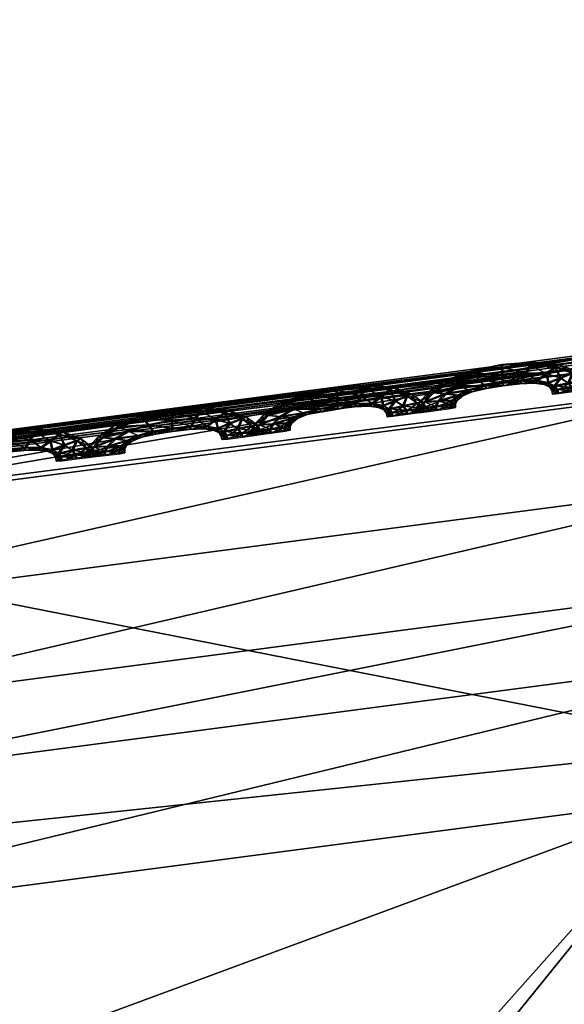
# Model space of a CAD drawing. Extents: x -7.4 to 7.4, y -11.5 to 9.8.
# Tile 404 of 469: x 1.021 to 1.205, y 9.3 to 9.632. Entities that reach past the tile are written whole.
import ezdxf

# ---------------------------------------------------------------- set-up
doc = ezdxf.new("R2010")
doc.units = 0
doc.header["$MEASUREMENT"] = 0
for name, color, linetype in [('A-FURN-3-ST', 150, 'Continuous'), ('A-FURN-3-ST-SEAM', 130, 'Continuous'), ('A-FURN-3-ST-SI', 160, 'Continuous')]:
    doc.layers.add(name, color=color, linetype=linetype)

msp = doc.modelspace()

# ---------------------------------------------------------------- meshes
at = {"layer": 'A-FURN-3-ST'}
mesh = msp.add_polyface(dxfattribs=at)
corners = [(0, 9.39906, 1.00155), (0.27167, 9.40709, 1.00151), (0.29098, 9.30467, 0.61819), (0.5936, 9.32387, 0.61819), (0.56214, 9.4288, 1.00144), (0.91719, 9.35069, 0.61819), (0.8849, 9.46131, 1.00129), (1.26207, 9.38711, 0.61819), (1.23172, 9.50581, 1.00113), (1.62401, 9.43544, 0.61819), (1.5897, 9.56341, 1.00098), (1.99019, 9.49361, 0.61819), (1.94875, 9.63192, 1.00083), (2.34041, 9.55636, 0.61819), (2.1241, 9.15424, 0.56582), (2.2831, 8.66878, 0.55836), (1.859, 8.65716, 0.55836), (1.73692, 9.11935, 0.56582), (1.35123, 9.09059, 0.56582), (1.44439, 8.6476, 0.55836), (1.03908, 8.64051, 0.55836), (0.97932, 9.06921, 0.56582), (0.63005, 9.05338, 0.56582), (0.65929, 8.63524, 0.55836), (1.49132, 7.51392, 0.55836), (1.48547, 8.11113, 0.55836), (1.91804, 8.11232, 0.55836), (1.93379, 7.51392, 0.55836), (2.39411, 8.11376, 0.55836), (0.6733, 7.51392, 0.55836), (0.67156, 8.1096, 0.55836), (1.06504, 8.11026, 0.55836), (1.06876, 7.51392, 0.55836), (0.6733, 6.87548, 0.55836), (0.32308, 6.87548, 0.55836), (0.32308, 7.51392, 0.55836), (0, 6.87548, 0.55836), (0, 7.51392, 0.55836), (0.32248, 8.10911, 0.55836), (0.31817, 8.63132, 0.55836), (0, 8.1089, 0.55836), (0, 8.62968, 0.55836), (0.30741, 9.0416, 0.56582), (0, 9.03682, 0.56582)]
mesh.append_faces([[corners[k] for k in face] for face in [(0, 1, 2), (3, 2, 1), (1, 4, 3), (5, 3, 4), (4, 6, 5), (7, 5, 6), (6, 8, 7), (9, 7, 8), (8, 10, 9), (11, 9, 10), (10, 12, 11), (13, 11, 12), (14, 15, 16), (16, 17, 14), (17, 9, 11), (11, 14, 17), (18, 7, 9), (9, 17, 18), (17, 16, 19), (19, 18, 17), (20, 21, 18), (18, 19, 20), (21, 5, 7), (7, 18, 21), (22, 3, 5), (5, 21, 22), (23, 22, 21), (21, 20, 23), (26, 16, 15), (25, 19, 16), (16, 26, 25), (31, 20, 19), (19, 25, 31), (30, 23, 20), (20, 31, 30), (23, 30, 38), (38, 39, 23), (39, 38, 40), (40, 41, 39), (39, 42, 22), (22, 23, 39), (42, 2, 3), (3, 22, 42), (2, 42, 43), (41, 43, 42), (42, 39, 41)]])
mesh.append_faces([[corners[k] for k in face] for face in [(26, 27, 24), (31, 32, 29), (25, 24, 32), (33, 29, 32), (34, 35, 29), (36, 37, 35), (38, 35, 37), (30, 29, 35)]], dxfattribs={"vtx0": -1, "vtx1": -1, "vtx2": -1})
mesh.append_faces([[corners[k] for k in face] for face in [(24, 25, 26), (27, 26, 28), (29, 30, 31), (32, 31, 25), (37, 40, 38), (35, 38, 30)]], dxfattribs={"vtx0": -1, "vtx2": -1})
mesh = msp.add_polyface(dxfattribs=at)
corners = [(0.87501, 9.47078, 17.62134), (1.2449, 9.51899, 17.61351), (1.24609, 9.51771, 17.60693), (0.87631, 9.46955, 17.61473), (0.87283, 9.47288, 17.63264), (1.24296, 9.52109, 17.62484), (1.61246, 9.5791, 17.60655), (1.61345, 9.57783, 17.59997), (1.61079, 9.58124, 17.61788), (1.65219, 9.48001, 17.6601), (1.2948, 9.42056, 17.66748), (1.24743, 9.3698, 17.76043), (1.60256, 9.4286, 17.75332), (1.65614, 9.50523, 17.64139), (1.29674, 9.44553, 17.64876), (0.93369, 9.39773, 17.65706), (0.93476, 9.3731, 17.67581), (1.27624, 9.47762, 17.65272), (0.91007, 9.42962, 17.66082), (1.25349, 9.50745, 17.65477), (0.88458, 9.45933, 17.66261), (1.63909, 9.53749, 17.64557), (1.61974, 9.56752, 17.64778), (1.24352, 9.52022, 17.64237), (0.87342, 9.47202, 17.65017), (1.2449, 9.51899, 17.60123), (1.61246, 9.5791, 17.59427), (1.61079, 9.58124, 17.58913), (1.24296, 9.52109, 17.59609), (1.61123, 9.58038, 17.63549), (0.87501, 9.47078, 17.60902), (0.87283, 9.47288, 17.60389), (1.9535, 9.49769, 17.74628), (1.50521, 9.30879, 17.94759)]
mesh.append_faces([[corners[k] for k in face] for face in [(0, 1, 2), (2, 3, 0), (4, 5, 1), (1, 0, 4), (1, 6, 7), (7, 2, 1), (5, 8, 6), (6, 1, 5), (9, 10, 11), (11, 12, 9), (13, 14, 10), (10, 9, 13), (14, 15, 16), (16, 10, 14), (17, 18, 15), (15, 14, 17), (19, 20, 18), (18, 17, 19), (21, 17, 14), (14, 13, 21), (22, 19, 17), (17, 21, 22), (23, 24, 20), (20, 19, 23), (5, 4, 24), (24, 23, 5), (25, 26, 27), (27, 28, 25), (2, 7, 26), (26, 25, 2), (29, 23, 19), (19, 22, 29), (8, 5, 23), (23, 29, 8), (30, 25, 28), (28, 31, 30), (3, 2, 25), (25, 30, 3), (32, 12, 33)]])
mesh = msp.add_polyface(dxfattribs=at)
corners = [(1.2948, 9.42056, 17.66748), (0.93476, 9.3731, 17.67581), (0.89499, 9.32341, 17.7683), (1.24743, 9.3698, 17.76043), (0.59269, 9.3387, 17.68322), (0.93369, 9.39773, 17.65706), (0.58957, 9.36317, 17.66451), (0.91007, 9.42962, 17.66082), (2.1687, 9.2031, 18.1293), (2.29245, 8.80848, 18.22545), (2.63329, 8.83947, 18.21788), (2.46075, 9.25498, 18.12257), (2.50658, 8.31321, 18.25561), (1.91864, 8.77223, 18.23218), (2.07261, 8.3011, 18.26371), (1.81998, 9.14233, 18.13607), (1.1462, 8.71084, 18.24386), (1.53169, 8.73857, 18.23823), (1.45539, 9.08601, 18.14223), (1.09527, 9.03921, 18.14817), (1.64855, 8.28994, 18.27036), (1.23394, 8.28071, 18.27603), (0.77881, 8.6902, 18.24922), (0.75585, 9.00398, 18.1541), (0.83298, 8.27387, 18.28105), (2.67809, 9.27442, 18.10911), (2.65596, 9.5248, 17.92134), (1.15265, 9.25259, 17.95413), (0.81335, 9.20924, 17.96105), (1.85947, 9.37574, 17.941), (1.50521, 9.30879, 17.94759), (1.60256, 9.4286, 17.75332), (1.9535, 9.49769, 17.74628), (2.46914, 9.50927, 17.92716), (2.19743, 9.44775, 17.93382)]
mesh.append_faces([[corners[k] for k in face] for face in [(0, 1, 2), (2, 3, 0), (4, 1, 5), (6, 5, 7), (8, 9, 10), (10, 11, 8), (10, 9, 12), (9, 13, 14), (14, 12, 9), (15, 13, 9), (9, 8, 15), (16, 17, 18), (18, 19, 16), (17, 13, 15), (15, 18, 17), (13, 17, 20), (20, 14, 13), (17, 16, 21), (21, 20, 17), (22, 16, 19), (19, 23, 22), (21, 16, 22), (22, 24, 21), (11, 25, 26), (27, 28, 23), (23, 19, 27), (3, 2, 28), (28, 27, 3), (29, 30, 18), (18, 15, 29), (30, 27, 19), (19, 18, 30), (31, 3, 27), (27, 30, 31), (30, 29, 32), (33, 34, 8), (8, 11, 33), (34, 29, 15), (15, 8, 34)]])
at = {"layer": 'A-FURN-3-ST-SEAM'}
mesh = msp.add_polyface(dxfattribs=at)
corners = [(1.16607, 9.50984, 17.61199), (1.17414, 9.51281, 17.61187), (1.17604, 9.51058, 17.61309), (1.18396, 9.51207, 17.61294), (1.17327, 9.51367, 17.60849), (1.16935, 9.5084, 17.61324), (1.18404, 9.50947, 17.61168), (1.18372, 9.5147, 17.61168), (1.18352, 9.51578, 17.6083), (1.16468, 9.51046, 17.60864), (1.16061, 9.50626, 17.61206), (1.17778, 9.5084, 17.61184), (1.19033, 9.51013, 17.61153), (1.19191, 9.51277, 17.61275), (1.1834, 9.51487, 17.60495), (1.17382, 9.51293, 17.60514), (1.16484, 9.50577, 17.61328), (1.17252, 9.507, 17.61195), (1.18396, 9.50852, 17.60834), (1.17834, 9.50766, 17.60845), (1.19341, 9.51544, 17.61146), (1.19381, 9.51652, 17.60807), (1.1931, 9.51561, 17.60472), (1.16575, 9.51001, 17.60529), (1.15891, 9.50651, 17.60872), (1.15764, 9.50301, 17.6121), (1.17359, 9.50655, 17.60857), (1.18958, 9.50922, 17.60819), (1.19567, 9.51022, 17.61142), (1.19876, 9.51248, 17.6126), (1.19148, 9.51297, 17.60351), (1.18352, 9.51223, 17.6037), (1.17561, 9.51075, 17.60385), (1.16235, 9.50329, 17.61332), (1.16896, 9.50531, 17.61199), (1.17034, 9.50519, 17.6086), (1.17751, 9.50852, 17.60511), (1.18372, 9.5096, 17.60495), (1.1722, 9.50717, 17.60522), (1.20168, 9.51479, 17.61126), (1.20268, 9.51574, 17.60788), (1.20137, 9.51495, 17.60454), (1.19832, 9.51268, 17.60336), (1.16892, 9.50861, 17.60396), (1.16029, 9.50642, 17.60537), (1.15574, 9.50296, 17.60876), (1.15653, 9.50094, 17.61214), (1.16864, 9.50543, 17.60526), (1.19001, 9.51025, 17.6048), (1.1944, 9.50943, 17.60807), (1.19939, 9.50951, 17.61134), (1.20351, 9.51112, 17.61248), (1.19535, 9.51034, 17.60469), (1.15459, 9.50078, 17.60876), (1.16148, 9.50152, 17.61336), (1.16698, 9.50362, 17.61203), (1.1686, 9.50379, 17.60864), (1.1667, 9.50375, 17.60529), (1.16441, 9.50597, 17.60404), (1.20746, 9.51277, 17.61111), (1.20885, 9.51343, 17.60773), (1.20715, 9.51289, 17.60438), (1.20307, 9.51129, 17.60324), (1.19907, 9.50968, 17.60461), (1.15732, 9.50317, 17.60537), (1.15625, 9.50107, 17.60541), (1.15447, 9.49942, 17.60879), (1.15645, 9.49958, 17.61214), (1.16195, 9.5035, 17.60408), (1.19773, 9.50898, 17.60799), (1.20153, 9.5084, 17.61126), (1.2062, 9.50935, 17.61244), (1.15617, 9.49975, 17.60541), (1.1614, 9.50024, 17.61336), (1.16631, 9.50218, 17.61203), (1.16797, 9.50251, 17.60868), (1.16599, 9.50235, 17.60529), (1.21079, 9.51038, 17.61108), (1.21237, 9.51079, 17.60765), (1.21047, 9.5105, 17.60434), (1.20576, 9.50955, 17.60317), (1.20117, 9.50852, 17.60457), (1.19963, 9.50807, 17.60796), (1.16108, 9.50173, 17.60408), (1.161, 9.50045, 17.60408), (1.20236, 9.50717, 17.61126), (1.2073, 9.50786, 17.61241), (1.16627, 9.50094, 17.61203), (1.16793, 9.50127, 17.60868), (1.16595, 9.50111, 17.60533), (1.20038, 9.507, 17.60796), (1.21209, 9.50861, 17.61104), (1.21375, 9.50894, 17.60761), (1.21178, 9.50877, 17.60431), (1.20683, 9.50807, 17.60317), (1.20204, 9.50733, 17.60454), (1.20054, 9.5058, 17.60796), (1.20256, 9.50597, 17.61126), (1.2075, 9.50663, 17.61241), (1.20224, 9.50613, 17.60454), (1.21233, 9.50733, 17.61104), (1.21403, 9.50766, 17.60761), (1.21201, 9.50745, 17.60431), (1.20707, 9.50683, 17.60317)]
mesh.append_faces([[corners[k] for k in face] for face in [(2, 1, 0), (1, 2, 3), (0, 1, 4), (0, 5, 2), (6, 3, 2), (3, 7, 1), (8, 4, 1), (4, 9, 0), (5, 0, 10), (11, 2, 5), (3, 6, 12), (2, 11, 6), (7, 3, 13), (1, 7, 8), (4, 8, 14), (9, 4, 15), (10, 0, 9), (10, 16, 5), (5, 17, 11), (12, 6, 18), (12, 13, 3), (6, 11, 19), (13, 20, 7), (21, 8, 7), (22, 14, 8), (14, 15, 4), (15, 23, 9), (9, 24, 10), (16, 10, 25), (17, 5, 16), (11, 17, 26), (19, 18, 6), (18, 27, 12), (13, 12, 28), (26, 19, 11), (20, 13, 29), (7, 20, 21), (8, 21, 22), (14, 22, 30), (15, 14, 31), (23, 15, 32), (24, 9, 23), (25, 10, 24), (25, 33, 16), (16, 34, 17), (35, 26, 17), (18, 19, 36), (27, 18, 37), (28, 12, 27), (28, 29, 13), (19, 26, 38), (29, 39, 20), (40, 21, 20), (41, 22, 21), (42, 30, 22), (30, 31, 14), (31, 32, 15), (32, 43, 23), (23, 44, 24), (24, 45, 25), (33, 25, 46), (34, 16, 33), (17, 34, 35), (26, 35, 47), (38, 36, 19), (36, 37, 18), (37, 48, 27), (27, 49, 28), (29, 28, 50), (47, 38, 26), (39, 29, 51), (20, 39, 40), (21, 40, 41), (22, 41, 42), (30, 42, 52), (31, 30, 48), (32, 31, 37), (43, 32, 36), (44, 23, 43), (45, 24, 44), (25, 45, 53), (53, 46, 25), (46, 54, 33), (33, 55, 34), (56, 35, 34), (57, 47, 35), (36, 38, 43), (37, 36, 32), (48, 37, 31), (49, 27, 48), (50, 28, 49), (50, 51, 29), (38, 47, 58), (51, 59, 39), (60, 40, 39), (61, 41, 40), (62, 42, 41), (63, 52, 42), (52, 48, 30), (43, 58, 44), (44, 64, 45), (65, 53, 45), (46, 53, 66), (54, 46, 67), (55, 33, 54), (34, 55, 56), (35, 56, 57), (47, 57, 68), (58, 43, 38), (48, 52, 49), (49, 69, 50), (51, 50, 70), (68, 58, 47), (59, 51, 71), (39, 59, 60), (40, 60, 61), (41, 61, 62), (42, 62, 63), (52, 63, 69), (64, 44, 58), (45, 64, 65), (53, 65, 72), (72, 66, 53), (66, 67, 46), (67, 73, 54), (54, 74, 55), (56, 55, 74), (57, 56, 75), (68, 57, 76), (69, 49, 52), (70, 50, 69), (70, 71, 51), (58, 68, 64), (71, 77, 59), (78, 60, 59), (79, 61, 60), (80, 62, 61), (81, 63, 62), (82, 69, 63), (83, 65, 64), (84, 72, 65), (74, 54, 73), (74, 75, 56), (75, 76, 57), (76, 83, 68), (69, 82, 70), (71, 70, 85), (64, 68, 83), (77, 71, 86), (59, 77, 78), (60, 78, 79), (61, 79, 80), (62, 80, 81), (63, 81, 82), (65, 83, 84), (73, 87, 74), (75, 74, 87), (76, 75, 88), (83, 76, 89), (70, 82, 90), (90, 85, 70), (85, 86, 71), (86, 91, 77), (78, 77, 91), (79, 78, 92), (80, 79, 93), (81, 80, 94), (82, 81, 95), (89, 84, 83), (87, 88, 75), (88, 89, 76), (95, 90, 82), (85, 90, 96), (86, 85, 97), (91, 86, 98), (91, 92, 78), (92, 93, 79), (93, 94, 80), (94, 95, 81), (90, 95, 99), (99, 96, 90), (96, 97, 85), (97, 98, 86), (98, 100, 91), (92, 91, 100), (93, 92, 101), (94, 93, 102), (95, 94, 103), (103, 99, 95), (100, 101, 92), (101, 102, 93), (102, 103, 94)]])
mesh = msp.add_polyface(dxfattribs=at)
corners = [(1.11043, 9.50218, 17.61317), (1.1185, 9.50511, 17.61302), (1.1204, 9.50288, 17.61427), (1.12832, 9.50436, 17.61408), (1.11767, 9.50601, 17.60967), (1.11371, 9.50074, 17.61438), (1.1284, 9.50177, 17.61282), (1.12812, 9.50704, 17.61282), (1.12792, 9.50811, 17.60944), (1.10904, 9.5028, 17.60982), (1.10497, 9.49859, 17.61324), (1.12214, 9.50074, 17.61298), (1.13469, 9.50247, 17.61271), (1.13631, 9.50511, 17.61393), (1.1278, 9.50717, 17.60609), (1.11818, 9.50527, 17.60629), (1.1092, 9.4981, 17.61446), (1.11688, 9.49934, 17.61309), (1.12832, 9.50086, 17.60948), (1.1227, 9.49995, 17.60959), (1.13777, 9.50778, 17.6126), (1.13821, 9.50886, 17.60921), (1.13746, 9.50791, 17.60586), (1.11011, 9.50235, 17.60643), (1.10326, 9.49884, 17.6099), (1.10196, 9.49534, 17.61328), (1.11795, 9.49888, 17.60971), (1.13393, 9.50152, 17.60936), (1.14003, 9.50255, 17.61256), (1.14312, 9.50482, 17.61374), (1.13583, 9.50527, 17.60465), (1.12788, 9.50457, 17.60484), (1.11996, 9.50309, 17.60503), (1.10671, 9.49563, 17.6145), (1.11328, 9.49765, 17.61317), (1.1147, 9.49752, 17.60978), (1.12183, 9.50086, 17.60624), (1.12808, 9.50193, 17.60613), (1.11656, 9.49946, 17.60636), (1.14608, 9.50712, 17.61241), (1.14703, 9.50803, 17.60902), (1.14577, 9.50725, 17.60568), (1.14268, 9.50498, 17.6045), (1.11328, 9.50094, 17.60514), (1.10465, 9.49872, 17.60651), (1.10006, 9.4953, 17.60993), (1.10089, 9.49324, 17.61328), (1.113, 9.49777, 17.60643), (1.13437, 9.50259, 17.60598), (1.13872, 9.50173, 17.60925), (1.14375, 9.50185, 17.61248), (1.14787, 9.50342, 17.61366), (1.13971, 9.50268, 17.60583), (1.09891, 9.49307, 17.60993), (1.1058, 9.49386, 17.6145), (1.11134, 9.49592, 17.61317), (1.11292, 9.49613, 17.60982), (1.11102, 9.49608, 17.60647), (1.10876, 9.49826, 17.60522), (1.15182, 9.50506, 17.61229), (1.15321, 9.50577, 17.60887), (1.1515, 9.50523, 17.60556), (1.14739, 9.50362, 17.60438), (1.14343, 9.50197, 17.60575), (1.10168, 9.49547, 17.60655), (1.10057, 9.4934, 17.60655), (1.09879, 9.49176, 17.60993), (1.10077, 9.49192, 17.61328), (1.10631, 9.49579, 17.60526), (1.14205, 9.50132, 17.60917), (1.14585, 9.5007, 17.61244), (1.15055, 9.50168, 17.61359), (1.10049, 9.49204, 17.60655), (1.10576, 9.49258, 17.6145), (1.11063, 9.49452, 17.61321), (1.11229, 9.49481, 17.60982), (1.11031, 9.49464, 17.60647), (1.15515, 9.50268, 17.61222), (1.15673, 9.50313, 17.60879), (1.15483, 9.50284, 17.60548), (1.15012, 9.50185, 17.60434), (1.14553, 9.50086, 17.60571), (1.14395, 9.50041, 17.60914), (1.1054, 9.49406, 17.60526), (1.10532, 9.49279, 17.60526), (1.14672, 9.4995, 17.61241), (1.15162, 9.5002, 17.61359), (1.11059, 9.49328, 17.61321), (1.11229, 9.49361, 17.60982), (1.11027, 9.4934, 17.60647), (1.14474, 9.4993, 17.6091), (1.15645, 9.50094, 17.61218), (1.15812, 9.50127, 17.60879), (1.1561, 9.50107, 17.60545), (1.15119, 9.50037, 17.60431), (1.1464, 9.49963, 17.60571), (1.1449, 9.4981, 17.6091), (1.14687, 9.49831, 17.61241), (1.15186, 9.49897, 17.61355), (1.14656, 9.49843, 17.60571), (1.15669, 9.49967, 17.61218), (1.15835, 9.49995, 17.60879), (1.15637, 9.49979, 17.60545), (1.15139, 9.49913, 17.60431)]
mesh.append_faces([[corners[k] for k in face] for face in [(2, 1, 0), (1, 2, 3), (0, 1, 4), (0, 5, 2), (6, 3, 2), (3, 7, 1), (8, 4, 1), (4, 9, 0), (5, 0, 10), (11, 2, 5), (3, 6, 12), (2, 11, 6), (7, 3, 13), (1, 7, 8), (4, 8, 14), (9, 4, 15), (10, 0, 9), (10, 16, 5), (5, 17, 11), (12, 6, 18), (12, 13, 3), (6, 11, 19), (13, 20, 7), (21, 8, 7), (22, 14, 8), (14, 15, 4), (15, 23, 9), (9, 24, 10), (16, 10, 25), (17, 5, 16), (11, 17, 26), (19, 18, 6), (18, 27, 12), (13, 12, 28), (26, 19, 11), (20, 13, 29), (7, 20, 21), (8, 21, 22), (14, 22, 30), (15, 14, 31), (23, 15, 32), (24, 9, 23), (25, 10, 24), (25, 33, 16), (16, 34, 17), (35, 26, 17), (18, 19, 36), (27, 18, 37), (28, 12, 27), (28, 29, 13), (19, 26, 38), (29, 39, 20), (40, 21, 20), (41, 22, 21), (42, 30, 22), (30, 31, 14), (31, 32, 15), (32, 43, 23), (23, 44, 24), (24, 45, 25), (33, 25, 46), (34, 16, 33), (17, 34, 35), (26, 35, 47), (38, 36, 19), (36, 37, 18), (37, 48, 27), (27, 49, 28), (29, 28, 50), (47, 38, 26), (39, 29, 51), (20, 39, 40), (21, 40, 41), (22, 41, 42), (30, 42, 52), (31, 30, 48), (32, 31, 37), (43, 32, 36), (44, 23, 43), (45, 24, 44), (25, 45, 53), (53, 46, 25), (46, 54, 33), (33, 55, 34), (56, 35, 34), (57, 47, 35), (36, 38, 43), (37, 36, 32), (48, 37, 31), (49, 27, 48), (50, 28, 49), (50, 51, 29), (38, 47, 58), (51, 59, 39), (60, 40, 39), (61, 41, 40), (62, 42, 41), (63, 52, 42), (52, 48, 30), (43, 58, 44), (44, 64, 45), (65, 53, 45), (46, 53, 66), (54, 46, 67), (55, 33, 54), (34, 55, 56), (35, 56, 57), (47, 57, 68), (58, 43, 38), (48, 52, 49), (49, 69, 50), (51, 50, 70), (68, 58, 47), (59, 51, 71), (39, 59, 60), (40, 60, 61), (41, 61, 62), (42, 62, 63), (52, 63, 69), (64, 44, 58), (45, 64, 65), (53, 65, 72), (72, 66, 53), (66, 67, 46), (67, 73, 54), (54, 74, 55), (56, 55, 74), (57, 56, 75), (68, 57, 76), (69, 49, 52), (70, 50, 69), (70, 71, 51), (58, 68, 64), (71, 77, 59), (78, 60, 59), (79, 61, 60), (80, 62, 61), (81, 63, 62), (82, 69, 63), (83, 65, 64), (84, 72, 65), (74, 54, 73), (74, 75, 56), (75, 76, 57), (76, 83, 68), (69, 82, 70), (71, 70, 85), (64, 68, 83), (77, 71, 86), (59, 77, 78), (60, 78, 79), (61, 79, 80), (62, 80, 81), (63, 81, 82), (65, 83, 84), (73, 87, 74), (75, 74, 87), (76, 75, 88), (83, 76, 89), (70, 82, 90), (90, 85, 70), (85, 86, 71), (86, 91, 77), (78, 77, 91), (79, 78, 92), (80, 79, 93), (81, 80, 94), (82, 81, 95), (89, 84, 83), (87, 88, 75), (88, 89, 76), (95, 90, 82), (85, 90, 96), (86, 85, 97), (91, 86, 98), (91, 92, 78), (92, 93, 79), (93, 94, 80), (94, 95, 81), (90, 95, 99), (99, 96, 90), (96, 97, 85), (97, 98, 86), (98, 100, 91), (92, 91, 100), (93, 92, 101), (94, 93, 102), (95, 94, 103), (103, 99, 95), (100, 101, 92), (101, 102, 93), (102, 103, 94)]])
mesh = msp.add_polyface(dxfattribs=at)
corners = [(1.05479, 9.49464, 17.61431), (1.06286, 9.49752, 17.61419), (1.06476, 9.4953, 17.61541), (1.07267, 9.49674, 17.61526), (1.06203, 9.49843, 17.61081), (1.05807, 9.49316, 17.61556), (1.07275, 9.49414, 17.614), (1.07248, 9.49942, 17.61397), (1.07228, 9.50049, 17.61062), (1.0534, 9.49526, 17.61096), (1.04929, 9.4911, 17.61442), (1.0665, 9.49312, 17.61416), (1.07905, 9.49481, 17.61385), (1.08067, 9.49744, 17.61507), (1.07216, 9.49954, 17.60727), (1.06258, 9.49769, 17.60746), (1.05352, 9.49056, 17.61564), (1.06124, 9.49171, 17.61423), (1.07264, 9.4932, 17.61066), (1.06702, 9.49233, 17.61077), (1.08217, 9.50012, 17.61378), (1.08257, 9.50119, 17.61039), (1.08182, 9.50028, 17.60704), (1.05447, 9.49481, 17.60761), (1.04758, 9.49138, 17.61108), (1.04628, 9.48788, 17.61442), (1.06227, 9.49126, 17.61088), (1.07829, 9.49386, 17.61051), (1.08439, 9.49489, 17.61374), (1.08748, 9.49715, 17.61492), (1.08019, 9.49765, 17.60583), (1.07224, 9.49695, 17.60602), (1.06432, 9.49547, 17.60617), (1.05103, 9.48809, 17.61564), (1.05764, 9.49007, 17.61431), (1.05906, 9.4899, 17.61092), (1.06619, 9.49324, 17.60742), (1.07244, 9.49427, 17.60727), (1.06092, 9.49188, 17.60754), (1.09044, 9.49946, 17.61359), (1.09143, 9.50037, 17.61016), (1.09013, 9.49958, 17.60685), (1.08704, 9.49732, 17.60568), (1.05764, 9.49336, 17.60629), (1.04901, 9.49126, 17.60769), (1.04438, 9.48788, 17.61108), (1.04521, 9.48582, 17.61446), (1.05732, 9.49019, 17.60758), (1.07869, 9.49493, 17.60712), (1.08308, 9.49406, 17.61039), (1.08807, 9.49419, 17.61366), (1.09219, 9.49575, 17.6148), (1.08407, 9.49501, 17.60701), (1.04323, 9.4857, 17.61111), (1.05012, 9.48636, 17.61568), (1.05566, 9.48838, 17.61435), (1.05728, 9.48854, 17.61096), (1.05534, 9.4885, 17.60761), (1.05309, 9.49077, 17.60636), (1.09618, 9.4974, 17.61343), (1.09757, 9.49806, 17.61005), (1.09586, 9.49752, 17.6067), (1.09175, 9.49596, 17.60556), (1.08775, 9.49431, 17.60693), (1.046, 9.48805, 17.60773), (1.0449, 9.48599, 17.60773), (1.04311, 9.48434, 17.61111), (1.04509, 9.4845, 17.61446), (1.05063, 9.48829, 17.6064), (1.08641, 9.49365, 17.61031), (1.09021, 9.49304, 17.61359), (1.09491, 9.49398, 17.61476), (1.04478, 9.48467, 17.60773), (1.05004, 9.48508, 17.61568), (1.05495, 9.48693, 17.61435), (1.05665, 9.48722, 17.611), (1.05463, 9.4871, 17.60765), (1.09947, 9.49501, 17.61336), (1.10105, 9.49547, 17.60997), (1.09915, 9.49513, 17.60666), (1.09444, 9.49419, 17.60548), (1.08989, 9.49316, 17.60685), (1.08831, 9.49274, 17.61028), (1.04972, 9.48657, 17.60643), (1.04964, 9.48529, 17.60643), (1.09104, 9.49184, 17.61359), (1.09599, 9.4925, 17.61473), (1.05491, 9.4857, 17.61438), (1.05661, 9.48603, 17.611), (1.05459, 9.48586, 17.60765), (1.08906, 9.49163, 17.61028), (1.10077, 9.49324, 17.61336), (1.10244, 9.49361, 17.60993), (1.10046, 9.4934, 17.60663), (1.09551, 9.4927, 17.60548), (1.09072, 9.49196, 17.60685), (1.08922, 9.49044, 17.61028), (1.09124, 9.4906, 17.61359), (1.09618, 9.49126, 17.61473), (1.09088, 9.49077, 17.60685), (1.10101, 9.49196, 17.61336), (1.10267, 9.49229, 17.60993), (1.10069, 9.49213, 17.60663), (1.09571, 9.49147, 17.60548)]
mesh.append_faces([[corners[k] for k in face] for face in [(2, 1, 0), (1, 2, 3), (0, 1, 4), (0, 5, 2), (6, 3, 2), (3, 7, 1), (8, 4, 1), (4, 9, 0), (5, 0, 10), (11, 2, 5), (3, 6, 12), (2, 11, 6), (7, 3, 13), (1, 7, 8), (4, 8, 14), (9, 4, 15), (10, 0, 9), (10, 16, 5), (5, 17, 11), (12, 6, 18), (12, 13, 3), (6, 11, 19), (13, 20, 7), (21, 8, 7), (22, 14, 8), (14, 15, 4), (15, 23, 9), (9, 24, 10), (16, 10, 25), (17, 5, 16), (11, 17, 26), (19, 18, 6), (18, 27, 12), (13, 12, 28), (26, 19, 11), (20, 13, 29), (7, 20, 21), (8, 21, 22), (14, 22, 30), (15, 14, 31), (23, 15, 32), (24, 9, 23), (25, 10, 24), (25, 33, 16), (16, 34, 17), (35, 26, 17), (18, 19, 36), (27, 18, 37), (28, 12, 27), (28, 29, 13), (19, 26, 38), (29, 39, 20), (40, 21, 20), (41, 22, 21), (42, 30, 22), (30, 31, 14), (31, 32, 15), (32, 43, 23), (23, 44, 24), (24, 45, 25), (33, 25, 46), (34, 16, 33), (17, 34, 35), (26, 35, 47), (38, 36, 19), (36, 37, 18), (37, 48, 27), (27, 49, 28), (29, 28, 50), (47, 38, 26), (39, 29, 51), (20, 39, 40), (21, 40, 41), (22, 41, 42), (30, 42, 52), (31, 30, 48), (32, 31, 37), (43, 32, 36), (44, 23, 43), (45, 24, 44), (25, 45, 53), (53, 46, 25), (46, 54, 33), (33, 55, 34), (56, 35, 34), (57, 47, 35), (36, 38, 43), (37, 36, 32), (48, 37, 31), (49, 27, 48), (50, 28, 49), (50, 51, 29), (38, 47, 58), (51, 59, 39), (60, 40, 39), (61, 41, 40), (62, 42, 41), (63, 52, 42), (52, 48, 30), (43, 58, 44), (44, 64, 45), (65, 53, 45), (46, 53, 66), (54, 46, 67), (55, 33, 54), (34, 55, 56), (35, 56, 57), (47, 57, 68), (58, 43, 38), (48, 52, 49), (49, 69, 50), (51, 50, 70), (68, 58, 47), (59, 51, 71), (39, 59, 60), (40, 60, 61), (41, 61, 62), (42, 62, 63), (52, 63, 69), (64, 44, 58), (45, 64, 65), (53, 65, 72), (72, 66, 53), (66, 67, 46), (67, 73, 54), (54, 74, 55), (56, 55, 74), (57, 56, 75), (68, 57, 76), (69, 49, 52), (70, 50, 69), (70, 71, 51), (58, 68, 64), (71, 77, 59), (78, 60, 59), (79, 61, 60), (80, 62, 61), (81, 63, 62), (82, 69, 63), (83, 65, 64), (84, 72, 65), (74, 54, 73), (74, 75, 56), (75, 76, 57), (76, 83, 68), (69, 82, 70), (71, 70, 85), (64, 68, 83), (77, 71, 86), (59, 77, 78), (60, 78, 79), (61, 79, 80), (62, 80, 81), (63, 81, 82), (65, 83, 84), (73, 87, 74), (75, 74, 87), (76, 75, 88), (83, 76, 89), (70, 82, 90), (90, 85, 70), (85, 86, 71), (86, 91, 77), (78, 77, 91), (79, 78, 92), (80, 79, 93), (81, 80, 94), (82, 81, 95), (89, 84, 83), (87, 88, 75), (88, 89, 76), (95, 90, 82), (85, 90, 96), (86, 85, 97), (91, 86, 98), (91, 92, 78), (92, 93, 79), (93, 94, 80), (94, 95, 81), (90, 95, 99), (99, 96, 90), (96, 97, 85), (97, 98, 86), (98, 100, 91), (92, 91, 100), (93, 92, 101), (94, 93, 102), (95, 94, 103), (103, 99, 95), (100, 101, 92), (101, 102, 93), (102, 103, 94)]])
mesh = msp.add_polyface(dxfattribs=at)
corners = [(0.99903, 9.4878, 17.61553), (1.00718, 9.4906, 17.61537), (1.00904, 9.48834, 17.61663), (1.01699, 9.4897, 17.61644), (1.00635, 9.49151, 17.61203), (1.00232, 9.48627, 17.61674), (1.01704, 9.4871, 17.61518), (1.0168, 9.49238, 17.61518), (1.0166, 9.4934, 17.6118), (0.99768, 9.48842, 17.61218), (0.99357, 9.48426, 17.6156), (1.01078, 9.48615, 17.61533), (1.02333, 9.48768, 17.61503), (1.02495, 9.49031, 17.61625), (1.01648, 9.4925, 17.60845), (1.00687, 9.49072, 17.60864), (0.99776, 9.48372, 17.61682), (1.00548, 9.48483, 17.61545), (1.01692, 9.48619, 17.61184), (1.0113, 9.48537, 17.61195), (1.02649, 9.49295, 17.61495), (1.02689, 9.49402, 17.61157), (1.02614, 9.49312, 17.60822), (0.99875, 9.48793, 17.60879), (0.99183, 9.48455, 17.61226), (0.99052, 9.48105, 17.61564), (1.00655, 9.48434, 17.61206), (1.02258, 9.48677, 17.61168), (1.02867, 9.48768, 17.61492), (1.0318, 9.4899, 17.6161), (1.02451, 9.49048, 17.60701), (1.01652, 9.4899, 17.6072), (1.00861, 9.48854, 17.60735), (0.99527, 9.48125, 17.61686), (1.00188, 9.48318, 17.61553), (1.0033, 9.48306, 17.61214), (1.01047, 9.48627, 17.6086), (1.01672, 9.48722, 17.60845), (1.00516, 9.48496, 17.60872), (1.03476, 9.49217, 17.61476), (1.03575, 9.49307, 17.61134), (1.03445, 9.49233, 17.60804), (1.03132, 9.49011, 17.60685), (1.00188, 9.48648, 17.6075), (0.99325, 9.48442, 17.60887), (0.98862, 9.48105, 17.61229), (0.98941, 9.47898, 17.61564), (1.00156, 9.48335, 17.60879), (1.02301, 9.48784, 17.60834), (1.02736, 9.48689, 17.61157), (1.03239, 9.48693, 17.61484), (1.03651, 9.48846, 17.61598), (1.02835, 9.48784, 17.60819), (0.98743, 9.47886, 17.61229), (0.99436, 9.47952, 17.61686), (0.9999, 9.48154, 17.61556), (1.00152, 9.4817, 17.61218), (0.99958, 9.48166, 17.60883), (0.99737, 9.48389, 17.60758), (1.0405, 9.49003, 17.61461), (1.04189, 9.49069, 17.61123), (1.04018, 9.49019, 17.60788), (1.03607, 9.48867, 17.60674), (1.03207, 9.48706, 17.60811), (0.99025, 9.48121, 17.60891), (0.98914, 9.47915, 17.60891), (0.98732, 9.4775, 17.61229), (0.98933, 9.47766, 17.61564), (0.99487, 9.48146, 17.60761), (1.03069, 9.48644, 17.61149), (1.03449, 9.48578, 17.61476), (1.0392, 9.48665, 17.61591), (0.98902, 9.47783, 17.60894), (0.99428, 9.47824, 17.61686), (0.99919, 9.4801, 17.61556), (1.00085, 9.48039, 17.61218), (0.99887, 9.48026, 17.60883), (1.04379, 9.48759, 17.61454), (1.04537, 9.48801, 17.61115), (1.04347, 9.48776, 17.60781), (1.03876, 9.48685, 17.60666), (1.03417, 9.48591, 17.60804), (1.03259, 9.4855, 17.61146), (0.99397, 9.47972, 17.60761), (0.99389, 9.47845, 17.60761), (1.03532, 9.48455, 17.61476), (1.04026, 9.48516, 17.61591), (0.99915, 9.47886, 17.61556), (1.00081, 9.47919, 17.61218), (0.99883, 9.47903, 17.60883), (1.03334, 9.48438, 17.61146), (1.04509, 9.48582, 17.61454), (1.04675, 9.48615, 17.61111), (1.04474, 9.48599, 17.60781), (1.03983, 9.48537, 17.60666), (1.035, 9.48471, 17.60804), (1.0335, 9.48318, 17.61146), (1.03552, 9.48335, 17.61476), (1.04046, 9.48393, 17.61591), (1.03516, 9.48348, 17.60804), (1.04533, 9.48455, 17.6145), (1.04699, 9.48483, 17.61111), (1.04498, 9.48471, 17.60781), (1.04003, 9.48414, 17.60666)]
mesh.append_faces([[corners[k] for k in face] for face in [(2, 1, 0), (1, 2, 3), (0, 1, 4), (0, 5, 2), (6, 3, 2), (3, 7, 1), (8, 4, 1), (4, 9, 0), (5, 0, 10), (11, 2, 5), (3, 6, 12), (2, 11, 6), (7, 3, 13), (1, 7, 8), (4, 8, 14), (9, 4, 15), (10, 0, 9), (10, 16, 5), (5, 17, 11), (12, 6, 18), (12, 13, 3), (6, 11, 19), (13, 20, 7), (21, 8, 7), (22, 14, 8), (14, 15, 4), (15, 23, 9), (9, 24, 10), (16, 10, 25), (17, 5, 16), (11, 17, 26), (19, 18, 6), (18, 27, 12), (13, 12, 28), (26, 19, 11), (20, 13, 29), (7, 20, 21), (8, 21, 22), (14, 22, 30), (15, 14, 31), (23, 15, 32), (24, 9, 23), (25, 10, 24), (25, 33, 16), (16, 34, 17), (35, 26, 17), (18, 19, 36), (27, 18, 37), (28, 12, 27), (28, 29, 13), (19, 26, 38), (29, 39, 20), (40, 21, 20), (41, 22, 21), (42, 30, 22), (30, 31, 14), (31, 32, 15), (32, 43, 23), (23, 44, 24), (24, 45, 25), (33, 25, 46), (34, 16, 33), (17, 34, 35), (26, 35, 47), (38, 36, 19), (36, 37, 18), (37, 48, 27), (27, 49, 28), (29, 28, 50), (47, 38, 26), (39, 29, 51), (20, 39, 40), (21, 40, 41), (22, 41, 42), (30, 42, 52), (31, 30, 48), (32, 31, 37), (43, 32, 36), (44, 23, 43), (45, 24, 44), (25, 45, 53), (53, 46, 25), (46, 54, 33), (33, 55, 34), (56, 35, 34), (57, 47, 35), (36, 38, 43), (37, 36, 32), (48, 37, 31), (49, 27, 48), (50, 28, 49), (50, 51, 29), (38, 47, 58), (51, 59, 39), (60, 40, 39), (61, 41, 40), (62, 42, 41), (63, 52, 42), (52, 48, 30), (43, 58, 44), (44, 64, 45), (65, 53, 45), (46, 53, 66), (54, 46, 67), (55, 33, 54), (34, 55, 56), (35, 56, 57), (47, 57, 68), (58, 43, 38), (48, 52, 49), (49, 69, 50), (51, 50, 70), (68, 58, 47), (59, 51, 71), (39, 59, 60), (40, 60, 61), (41, 61, 62), (42, 62, 63), (52, 63, 69), (64, 44, 58), (45, 64, 65), (53, 65, 72), (72, 66, 53), (66, 67, 46), (67, 73, 54), (54, 74, 55), (56, 55, 74), (57, 56, 75), (68, 57, 76), (69, 49, 52), (70, 50, 69), (70, 71, 51), (58, 68, 64), (71, 77, 59), (78, 60, 59), (79, 61, 60), (80, 62, 61), (81, 63, 62), (82, 69, 63), (83, 65, 64), (84, 72, 65), (74, 54, 73), (74, 75, 56), (75, 76, 57), (76, 83, 68), (69, 82, 70), (71, 70, 85), (64, 68, 83), (77, 71, 86), (59, 77, 78), (60, 78, 79), (61, 79, 80), (62, 80, 81), (63, 81, 82), (65, 83, 84), (73, 87, 74), (75, 74, 87), (76, 75, 88), (83, 76, 89), (70, 82, 90), (90, 85, 70), (85, 86, 71), (86, 91, 77), (78, 77, 91), (79, 78, 92), (80, 79, 93), (81, 80, 94), (82, 81, 95), (89, 84, 83), (87, 88, 75), (88, 89, 76), (95, 90, 82), (85, 90, 96), (86, 85, 97), (91, 86, 98), (91, 92, 78), (92, 93, 79), (93, 94, 80), (94, 95, 81), (90, 95, 99), (99, 96, 90), (96, 97, 85), (97, 98, 86), (98, 100, 91), (92, 91, 100), (93, 92, 101), (94, 93, 102), (95, 94, 103), (103, 99, 95), (100, 101, 92), (101, 102, 93), (102, 103, 94)]])
at = {"layer": 'A-FURN-3-ST-SI'}
mesh = msp.add_polyface(dxfattribs=at)
corners = [(0.53175, 9.43898, 17.34333), (0.2486, 9.41825, 17.34759), (0.24915, 9.41731, 17.61522), (0.5327, 9.43799, 17.61092), (0, 9.4115, 17.34896), (0, 9.41051, 17.61663), (0.24852, 9.41842, 11.46338), (0, 9.41162, 11.46456), (0.53163, 9.43915, 11.45981), (1.24205, 9.52204, 17.32884), (0.87184, 9.47387, 17.33648), (0.87283, 9.47288, 17.60389), (1.24296, 9.52109, 17.59609), (0.87168, 9.474, 11.45395), (1.24193, 9.52221, 11.44745), (0.53281, 9.43935, 7.23485), (0.24943, 9.41854, 7.23698), (0, 9.41171, 7.2377), (0.256, 9.41966, 2.96656), (0, 9.41236, 2.96679), (0.54121, 9.44083, 2.96584), (1.24126, 9.52225, 7.22743), (0.87208, 9.47417, 7.23131), (0.87485, 9.47515, 2.96466), (1.23655, 9.52241, 2.96337), (1.60873, 9.58232, 7.22393), (0.56214, 9.4288, 1.00144), (0.27167, 9.40709, 1.00151), (0, 9.39906, 1.00155), (1.23172, 9.50581, 1.00113), (0.8849, 9.46131, 1.00129), (1.60066, 9.58211, 2.96219)]
mesh.append_faces([[corners[k] for k in face] for face in [(0, 1, 2), (2, 3, 0), (1, 4, 5), (5, 2, 1), (1, 6, 7), (7, 4, 1), (0, 8, 6), (6, 1, 0), (9, 10, 11), (11, 12, 9), (10, 0, 3), (3, 11, 10), (10, 13, 8), (8, 0, 10), (9, 14, 13), (13, 10, 9), (8, 15, 16), (16, 6, 8), (6, 16, 17), (17, 7, 6), (16, 18, 19), (19, 17, 16), (15, 20, 18), (18, 16, 15), (14, 21, 22), (22, 13, 14), (13, 22, 15), (15, 8, 13), (22, 23, 20), (20, 15, 22), (21, 24, 23), (23, 22, 21), (24, 21, 25), (20, 26, 27), (27, 18, 20), (18, 27, 28), (28, 19, 18), (24, 29, 30), (30, 23, 24), (23, 30, 26), (26, 20, 23), (29, 24, 31)]])

doc.saveas('drawing.dxf')
